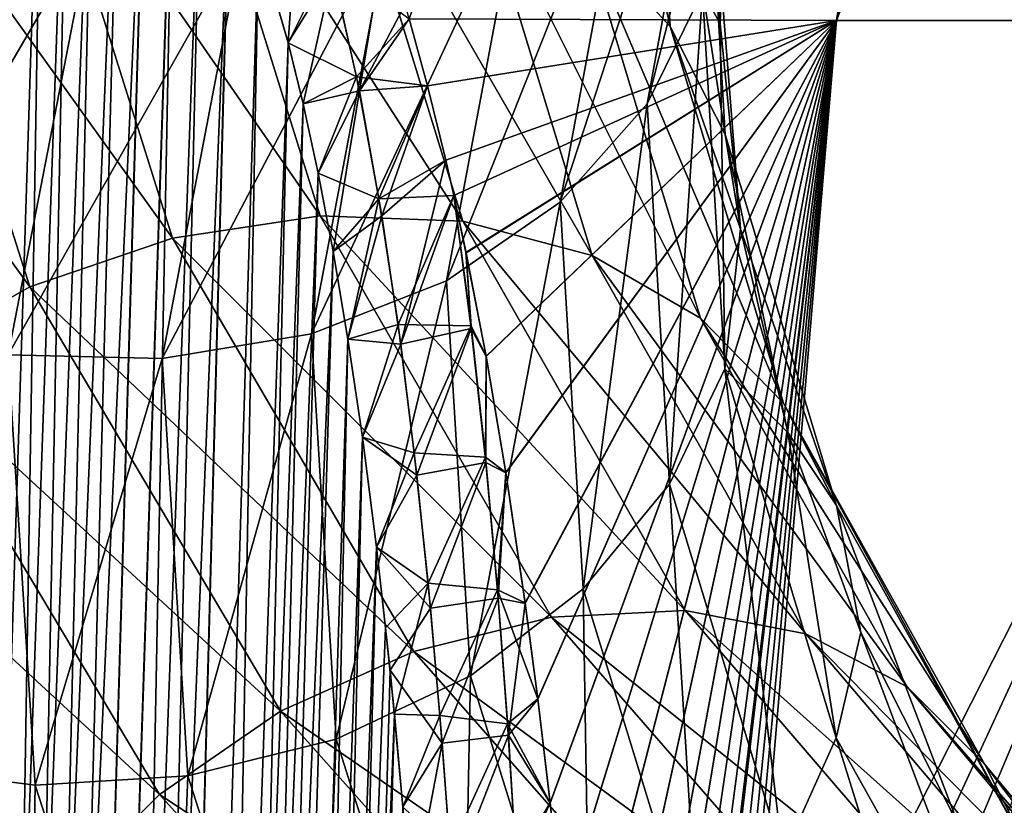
# Model space of a CAD drawing. Header units: metres. Extents: x -80 to 80, y -455 to 95.
# Tile 370 of 656: x -16.52 to -12.27, y -96.45 to -93.06. Entities that reach past the tile are written whole.
import ezdxf

# ---------------------------------------------------------------- set-up
doc = ezdxf.new("R2010")
doc.units = ezdxf.units.M
doc.layers.add('solid_501010_k_02', color=7, linetype='CONTINUOUS')

msp = doc.modelspace()

# ---------------------------------------------------------------- linework, layer by layer
at = {"layer": 'solid_501010_k_02'}
for points in [[(-19.600468, -93.06414, 265), (-16.126282, -83.214134, 265), (-16.064917, -83.214134, 263.594513)], [(-19.47821, -93.06414, 262.814209), (-19.600468, -93.06414, 265), (-16.064917, -83.214134, 263.594513)], [(-19.478216, -93.06414, 267.18573), (-16.126282, -83.214134, 265), (-19.600468, -93.06414, 265)], [(-19.478216, -93.06414, 267.18573), (-16.064917, -83.214134, 266.405487), (-16.126282, -83.214134, 265)], [(-19.478216, -93.06414, 267.18573), (-15.881289, -83.214134, 267.800293), (-16.064917, -83.214134, 266.405487)], [(-19.478216, -93.06414, 267.18573), (-19.112986, -93.06414, 269.344208), (-15.881289, -83.214134, 267.800293)], [(-19.47821, -93.06414, 262.814209), (-16.064917, -83.214134, 263.594513), (-15.881289, -83.214134, 262.199707)], [(-19.112961, -93.06414, 260.655701), (-19.47821, -93.06414, 262.814209), (-15.881289, -83.214134, 262.199707)], [(-19.112986, -93.06414, 269.344208), (-15.576795, -83.214134, 269.173767), (-15.881289, -83.214134, 267.800293)], [(-19.112986, -93.06414, 269.344208), (-18.507057, -93.057465, 271.448792), (-15.576795, -83.214134, 269.173767)], [(-19.112961, -93.06414, 260.655701), (-15.881289, -83.214134, 262.199707), (-15.576795, -83.214134, 260.826233)], [(-18.506973, -93.057388, 258.551025), (-19.112961, -93.06414, 260.655701), (-15.576795, -83.214134, 260.826233)], [(-12.99408, -93.06414, 250.32579), (-14.838438, -93.05735, 252.196976), (-11.403021, -83.214134, 253.597015)], [(-14.838431, -93.057388, 277.80307), (-12.994075, -93.06414, 279.674194), (-11.403021, -83.214134, 276.402985)], [(-12.99408, -93.06414, 250.32579), (-10.365794, -83.214134, 252.646561), (-9.249672, -83.214134, 251.790131)], [(-10.915536, -93.06414, 248.720276), (-12.99408, -93.06414, 250.32579), (-9.249672, -83.214134, 251.790131)], [(-12.99408, -93.06414, 250.32579), (-11.403021, -83.214134, 253.597015), (-10.365794, -83.214134, 252.646561)], [(-12.994075, -93.06414, 279.674194), (-10.365794, -83.214134, 277.353424), (-11.403021, -83.214134, 276.402985)], [(-12.994075, -93.06414, 279.674194), (-10.915533, -93.06414, 281.279724), (-10.365794, -83.214134, 277.353424)], [(-13.711305, -93.089523, 1113.99939), (-14.082644, -92.686752, 1113.713135), (-14.182004, -90.988014, 1115.504883)], [(-13.808044, -91.426826, 1115.740479), (-13.711305, -93.089523, 1113.99939), (-14.182004, -90.988014, 1115.504883)], [(-13.811455, -93.423759, 1116.880371), (-13.571423, -92.940788, 1116.595337), (-13.275802, -91.310669, 1118.293335)], [(-13.510605, -91.778458, 1118.61792), (-13.811455, -93.423759, 1116.880371), (-13.275802, -91.310669, 1118.293335)], [(-13.474543, -93.555992, 1114.301025), (-13.711305, -93.089523, 1113.99939), (-13.808044, -91.426826, 1115.740479)], [(-13.569612, -91.918221, 1116.011719), (-13.474543, -93.555992, 1114.301025), (-13.808044, -91.426826, 1115.740479)], [(-17.522821, -126.131844, 254.884003), (-16.417397, -91.483871, 255.388474), (-16.304596, -91.508736, 255.185394)], [(-17.522821, -126.131844, 254.884003), (-16.532778, -91.483971, 255.588303), (-16.417397, -91.483871, 255.388474)], [(-17.522646, -126.131844, 275.116302), (-16.418255, -91.483864, 274.610016), (-16.533785, -91.484032, 274.409973)], [(-17.522646, -126.131844, 275.116302), (-16.989529, -126.09877, 276.107788), (-16.418255, -91.483864, 274.610016)], [(-16.989529, -126.09877, 276.107788), (-16.305321, -91.508415, 274.813263), (-16.418255, -91.483864, 274.610016)], [(-17.522821, -126.131844, 254.884003), (-16.304596, -91.508736, 255.185394), (-16.192816, -91.559792, 254.975906)], [(-16.989529, -126.09877, 276.107788), (-16.193535, -91.559418, 275.022705), (-16.305321, -91.508415, 274.813263)], [(-17.522821, -126.131844, 254.884003), (-16.192816, -91.559792, 254.975906), (-16.081032, -91.639931, 254.757416)], [(-16.989529, -126.09877, 276.107788), (-16.081514, -91.639572, 275.241638), (-16.193535, -91.559418, 275.022705)], [(-17.522821, -126.131844, 254.884003), (-16.081032, -91.639931, 254.757416), (-15.967918, -91.754051, 254.526123)], [(-16.989529, -126.09877, 276.107788), (-15.968407, -91.753403, 275.472839), (-16.081514, -91.639572, 275.241638)], [(-16.98963, -126.098785, 253.89241), (-17.522821, -126.131844, 254.884003), (-15.967918, -91.754051, 254.526123)], [(-16.98963, -126.098785, 253.89241), (-15.967918, -91.754051, 254.526123), (-15.852737, -91.908371, 254.278824)], [(-16.989529, -126.09877, 276.107788), (-15.853196, -91.9077, 275.720184), (-15.968407, -91.753403, 275.472839)], [(-14.18679, -93.849014, 1117.137939), (-13.811455, -93.423759, 1116.880371), (-13.510605, -91.778458, 1118.61792)], [(-13.877766, -92.176994, 1118.934448), (-14.18679, -93.849014, 1117.137939), (-13.510605, -91.778458, 1118.61792)], [(-16.98963, -126.098785, 253.89241), (-15.852737, -91.908371, 254.278824), (-15.734756, -92.112068, 254.011505)], [(-16.989529, -126.09877, 276.107788), (-16.516302, -125.999146, 277.132294), (-15.853196, -91.9077, 275.720184)], [(-16.516302, -125.999146, 277.132294), (-15.735222, -92.111176, 275.987396), (-15.853196, -91.9077, 275.720184)], [(-13.569612, -91.918221, 1116.011719), (-13.467742, -92.185684, 1116.55188), (-13.496131, -93.076569, 1115.621948)], [(-13.569612, -91.918221, 1116.011719), (-13.496131, -93.076569, 1115.621948), (-13.407971, -93.964073, 1114.690674)], [(-13.569612, -91.918221, 1116.011719), (-13.407971, -93.964073, 1114.690674), (-13.474543, -93.555992, 1114.301025)], [(-16.98963, -126.098785, 253.89241), (-15.734756, -92.112068, 254.011505), (-15.613559, -92.377159, 253.719894)], [(-16.516302, -125.999146, 277.132294), (-15.613951, -92.376167, 276.279144), (-15.735222, -92.111176, 275.987396)], [(-15.787011, -92.096336, 1113.120972), (-15.223708, -93.908028, 1111.125244), (-16.447031, -92.137764, 1113.048462)], [(-14.606909, -93.931053, 1111.355469), (-15.223708, -93.908028, 1111.125244), (-15.787011, -92.096336, 1113.120972)], [(-15.147389, -92.174026, 1113.259888), (-14.606909, -93.931053, 1111.355469), (-15.787011, -92.096336, 1113.120972)], [(-16.447031, -92.137764, 1113.048462), (-15.860178, -94.004509, 1110.957153), (-17.087097, -92.295586, 1113.046753)], [(-15.223708, -93.908028, 1111.125244), (-15.860178, -94.004509, 1110.957153), (-16.447031, -92.137764, 1113.048462)], [(-14.048565, -94.079773, 1111.637573), (-14.606909, -93.931053, 1111.355469), (-15.147389, -92.174026, 1113.259888)], [(-14.568386, -92.373489, 1113.460693), (-14.048565, -94.079773, 1111.637573), (-15.147389, -92.174026, 1113.259888)], [(-14.677113, -94.188889, 1117.352295), (-14.18679, -93.849014, 1117.137939), (-13.877766, -92.176994, 1118.934448)], [(-14.357407, -92.48008, 1119.224121), (-14.677113, -94.188889, 1117.352295), (-13.877766, -92.176994, 1118.934448)], [(-13.571423, -92.940788, 1116.595337), (-13.496131, -93.076569, 1115.621948), (-13.467742, -92.185684, 1116.55188)], [(-17.087097, -92.295586, 1113.046753), (-16.477406, -94.214218, 1110.861572), (-17.666975, -92.567101, 1113.119751)], [(-15.860178, -94.004509, 1110.957153), (-16.477406, -94.214218, 1110.861572), (-17.087097, -92.295586, 1113.046753)], [(-16.516348, -125.999161, 252.867828), (-16.98963, -126.098785, 253.89241), (-15.613559, -92.377159, 253.719894)], [(-16.516348, -125.999161, 252.867828), (-15.613559, -92.377159, 253.719894), (-15.488935, -92.719345, 253.398895)], [(-16.516302, -125.999146, 277.132294), (-15.48922, -92.71846, 276.600342), (-15.613951, -92.376167, 276.279144)], [(-15.307144, -92.356453, 276.855774), (-15.48922, -92.71846, 276.600342), (-15.361366, -93.159622, 276.956635)], [(-15.307144, -92.356453, 276.855774), (-15.361366, -93.159622, 276.956635), (-15.168859, -92.848778, 277.262024)], [(-13.580155, -94.349152, 1111.957031), (-14.048565, -94.079773, 1111.637573), (-14.568386, -92.373489, 1113.460693)], [(-14.082644, -92.686752, 1113.713135), (-13.580155, -94.349152, 1111.957031), (-14.568386, -92.373489, 1113.460693)], [(-16.839499, -92.458817, 1119.828369), (-17.214474, -94.373581, 1117.582153), (-16.209394, -92.648407, 1119.777954)], [(-15.261082, -94.417061, 1117.508545), (-14.677113, -94.188889, 1117.352295), (-14.357407, -92.48008, 1119.224121)], [(-14.928656, -92.662834, 1119.468262), (-15.261082, -94.417061, 1117.508545), (-14.357407, -92.48008, 1119.224121)], [(-16.477406, -94.214218, 1110.861572), (-17.036592, -94.530922, 1110.8479), (-17.666975, -92.567101, 1113.119751)], [(-17.214474, -94.373581, 1117.582153), (-16.570339, -94.508751, 1117.624878), (-16.209394, -92.648407, 1119.777954)], [(-16.209394, -92.648407, 1119.777954), (-16.570339, -94.508751, 1117.624878), (-15.559196, -92.717728, 1119.655396)], [(-15.905663, -94.523514, 1117.599854), (-15.261082, -94.417061, 1117.508545), (-14.928656, -92.662834, 1119.468262)], [(-15.559196, -92.717728, 1119.655396), (-15.905663, -94.523514, 1117.599854), (-14.928656, -92.662834, 1119.468262)], [(-13.222066, -94.716942, 1112.293091), (-13.580155, -94.349152, 1111.957031), (-14.082644, -92.686752, 1113.713135)], [(-13.711305, -93.089523, 1113.99939), (-13.222066, -94.716942, 1112.293091), (-14.082644, -92.686752, 1113.713135)], [(-16.570339, -94.508751, 1117.624878), (-15.905663, -94.523514, 1117.599854), (-15.559196, -92.717728, 1119.655396)], [(-16.516348, -125.999161, 252.867828), (-15.488935, -92.719345, 253.398895), (-15.361223, -93.160194, 253.042938)], [(-16.516302, -125.999146, 277.132294), (-16.10437, -125.831924, 278.18866), (-15.48922, -92.71846, 276.600342)], [(-16.10437, -125.831924, 278.18866), (-15.361366, -93.159622, 276.956635), (-15.48922, -92.71846, 276.600342)], [(-15.181201, -92.799286, 252.776031), (-15.361223, -93.160194, 253.042938), (-15.488935, -92.719345, 253.398895)], [(-15.168859, -92.848778, 277.262024), (-15.053804, -93.368279, 277.634979), (-14.944305, -92.712135, 277.514313)], [(-15.053804, -93.368279, 277.634979), (-14.856511, -92.994911, 277.752686), (-14.944305, -92.712135, 277.514313)], [(-15.066028, -93.307175, 252.406509), (-15.361223, -93.160194, 253.042938), (-15.181201, -92.799286, 252.776031)], [(-15.066028, -93.307175, 252.406509), (-15.181201, -92.799286, 252.776031), (-14.838438, -93.05735, 252.196976)], [(-15.168859, -92.848778, 277.262024), (-15.361366, -93.159622, 276.956635), (-15.296672, -93.424629, 277.149414)], [(-15.168859, -92.848778, 277.262024), (-15.296672, -93.424629, 277.149414), (-15.053804, -93.368279, 277.634979)], [(-13.811455, -93.423759, 1116.880371), (-13.714691, -95.066673, 1115.119873), (-13.571423, -92.940788, 1116.595337)], [(-13.714691, -95.066673, 1115.119873), (-13.47634, -94.568642, 1114.874878), (-13.571423, -92.940788, 1116.595337)], [(-13.571423, -92.940788, 1116.595337), (-13.47634, -94.568642, 1114.874878), (-13.496131, -93.076569, 1115.621948)], [(-15.053804, -93.368279, 277.634979), (-14.838431, -93.057388, 277.80307), (-14.856511, -92.994911, 277.752686)], [(-15.066028, -93.307175, 252.406509), (-14.838438, -93.05735, 252.196976), (-14.759592, -93.346588, 251.972412)], [(-15.053804, -93.368279, 277.634979), (-14.759452, -93.346985, 278.027924), (-14.838431, -93.057388, 277.80307)], [(-14.759592, -93.346588, 251.972412), (-14.838438, -93.05735, 252.196976), (-12.99408, -93.06414, 250.32579)], [(-14.759452, -93.346985, 278.027924), (-12.994075, -93.06414, 279.674194), (-14.838431, -93.057388, 277.80307)], [(-14.680861, -93.667328, 251.738647), (-14.759592, -93.346588, 251.972412), (-12.99408, -93.06414, 250.32579)], [(-14.759452, -93.346985, 278.027924), (-14.680702, -93.668076, 278.261871), (-12.994075, -93.06414, 279.674194)], [(-14.646148, -93.820259, 251.632126), (-14.680861, -93.667328, 251.738647), (-12.99408, -93.06414, 250.32579)], [(-14.680702, -93.668076, 278.261871), (-14.646206, -93.820145, 278.367767), (-12.994075, -93.06414, 279.674194)], [(-14.646206, -93.820145, 278.367767), (-14.593279, -94.067276, 278.53418), (-12.994075, -93.06414, 279.674194)], [(-14.593466, -94.066338, 251.466431), (-14.646148, -93.820259, 251.632126), (-12.99408, -93.06414, 250.32579)], [(-14.50684, -94.513878, 251.181366), (-14.593466, -94.066338, 251.466431), (-12.99408, -93.06414, 250.32579)], [(-14.593279, -94.067276, 278.53418), (-14.506609, -94.515038, 278.819366), (-12.994075, -93.06414, 279.674194)], [(-14.421368, -95.01606, 250.882553), (-14.50684, -94.513878, 251.181366), (-12.99408, -93.06414, 250.32579)], [(-14.506609, -94.515038, 278.819366), (-14.421166, -95.017426, 279.118225), (-12.994075, -93.06414, 279.674194)], [(-14.337548, -95.579742, 250.569183), (-14.421368, -95.01606, 250.882553), (-12.99408, -93.06414, 250.32579)], [(-14.421166, -95.017426, 279.118225), (-14.33731, -95.581436, 279.431732), (-12.994075, -93.06414, 279.674194)], [(-14.282941, -95.993927, 250.35173), (-14.337548, -95.579742, 250.569183), (-12.99408, -93.06414, 250.32579)], [(-14.33731, -95.581436, 279.431732), (-14.282692, -95.995796, 279.649231), (-12.994075, -93.06414, 279.674194)], [(-14.229732, -96.442581, 250.127029), (-14.282941, -95.993927, 250.35173), (-12.99408, -93.06414, 250.32579)], [(-14.282692, -95.995796, 279.649231), (-14.229488, -96.444611, 279.873993), (-12.994075, -93.06414, 279.674194)], [(-14.177787, -96.927361, 249.89502), (-14.229732, -96.442581, 250.127029), (-12.99408, -93.06414, 250.32579)], [(-14.229488, -96.444611, 279.873993), (-14.177575, -96.929512, 280.105988), (-12.994075, -93.06414, 279.674194)], [(-14.127951, -97.453987, 249.655151), (-14.177787, -96.927361, 249.89502), (-12.99408, -93.06414, 250.32579)], [(-14.177575, -96.929512, 280.105988), (-14.127749, -97.456436, 280.345917), (-12.994075, -93.06414, 279.674194)], [(-14.079887, -98.023727, 249.407547), (-14.127951, -97.453987, 249.655151), (-12.99408, -93.06414, 250.32579)], [(-14.127749, -97.456436, 280.345917), (-14.079655, -98.026711, 280.593719), (-12.994075, -93.06414, 279.674194)], [(-14.034664, -98.644707, 249.151306), (-14.079887, -98.023727, 249.407547), (-12.99408, -93.06414, 250.32579)], [(-14.079655, -98.026711, 280.593719), (-14.034437, -98.647865, 280.849976), (-12.994075, -93.06414, 279.674194)], [(-14.002265, -99.144386, 248.953751), (-14.034664, -98.644707, 249.151306), (-12.99408, -93.06414, 250.32579)], [(-14.034437, -98.647865, 280.849976), (-14.00207, -99.147453, 281.047455), (-12.994075, -93.06414, 279.674194)], [(-14.002265, -99.144386, 248.953751), (-12.99408, -93.06414, 250.32579), (-10.915536, -93.06414, 248.720276)], [(-13.972231, -99.676468, 248.752029), (-14.002265, -99.144386, 248.953751), (-10.915536, -93.06414, 248.720276)], [(-14.00207, -99.147453, 281.047455), (-13.972071, -99.67926, 281.249023), (-12.994075, -93.06414, 279.674194)], [(-13.943887, -100.240921, 248.546158), (-13.972231, -99.676468, 248.752029), (-10.915536, -93.06414, 248.720276)], [(-13.972071, -99.67926, 281.249023), (-13.943774, -100.243217, 281.454681), (-12.994075, -93.06414, 279.674194)], [(-13.921778, -100.746376, 248.368835), (-13.943887, -100.240921, 248.546158), (-10.915536, -93.06414, 248.720276)], [(-13.943774, -100.243217, 281.454681), (-13.921797, -100.74588, 281.630981), (-12.994075, -93.06414, 279.674194)], [(-13.921797, -100.74588, 281.630981), (-13.918081, -100.839485, 281.663086), (-12.994075, -93.06414, 279.674194)], [(-13.918149, -100.837784, 248.337509), (-13.921778, -100.746376, 248.368835), (-10.915536, -93.06414, 248.720276)], [(-13.898149, -101.379623, 248.155548), (-13.918149, -100.837784, 248.337509), (-10.915536, -93.06414, 248.720276)], [(-13.918081, -100.839485, 281.663086), (-13.898115, -101.380592, 281.844757), (-12.994075, -93.06414, 279.674194)], [(-13.879986, -101.945808, 247.972244), (-13.898149, -101.379623, 248.155548), (-10.915536, -93.06414, 248.720276)], [(-13.898115, -101.380592, 281.844757), (-13.879979, -101.946007, 282.027832), (-12.994075, -93.06414, 279.674194)], [(-13.86436, -102.536064, 247.788635), (-13.879986, -101.945808, 247.972244), (-10.915536, -93.06414, 248.720276)], [(-13.879979, -101.946007, 282.027832), (-13.864375, -102.535774, 282.211273), (-12.994075, -93.06414, 279.674194)], [(-13.864375, -102.535774, 282.211273), (-13.850966, -103.14991, 282.394958), (-12.994075, -93.06414, 279.674194)], [(-13.850947, -103.150269, 247.604904), (-13.86436, -102.536064, 247.788635), (-10.915536, -93.06414, 248.720276)], [(-13.850966, -103.14991, 282.394958), (-10.915533, -93.06414, 281.279724), (-12.994075, -93.06414, 279.674194)], [(-13.850966, -103.14991, 282.394958), (-11.121192, -103.180008, 284.262512), (-10.915533, -93.06414, 281.279724)], [(-11.12119, -103.180008, 245.737488), (-13.850947, -103.150269, 247.604904), (-10.915536, -93.06414, 248.720276)], [(-12.993752, -95.159203, 1112.624634), (-13.222066, -94.716942, 1112.293091), (-13.711305, -93.089523, 1113.99939)], [(-13.474543, -93.555992, 1114.301025), (-12.993752, -95.159203, 1112.624634), (-13.711305, -93.089523, 1113.99939)], [(-13.47634, -94.568642, 1114.874878), (-13.407971, -93.964073, 1114.690674), (-13.496131, -93.076569, 1115.621948)], [(-16.516348, -125.999161, 252.867828), (-15.361223, -93.160194, 253.042938), (-15.296601, -93.424896, 252.850388)], [(-16.10437, -125.831924, 278.18866), (-15.296672, -93.424629, 277.149414), (-15.361366, -93.159622, 276.956635)], [(-15.066028, -93.307175, 252.406509), (-15.296601, -93.424896, 252.850388), (-15.361223, -93.160194, 253.042938)], [(-15.066028, -93.307175, 252.406509), (-15.231833, -93.724052, 252.647446), (-15.296601, -93.424896, 252.850388)], [(-14.969048, -93.834686, 252.064117), (-15.231833, -93.724052, 252.647446), (-15.066028, -93.307175, 252.406509)], [(-14.969048, -93.834686, 252.064117), (-15.066028, -93.307175, 252.406509), (-14.759592, -93.346588, 251.972412)], [(-15.053804, -93.368279, 277.634979), (-14.957191, -93.907516, 277.980316), (-14.759452, -93.346985, 278.027924)], [(-14.969048, -93.834686, 252.064117), (-14.759592, -93.346588, 251.972412), (-14.680861, -93.667328, 251.738647)], [(-14.957191, -93.907516, 277.980316), (-14.680702, -93.668076, 278.261871), (-14.759452, -93.346985, 278.027924)], [(-15.053804, -93.368279, 277.634979), (-15.296672, -93.424629, 277.149414), (-15.23184, -93.723999, 277.352539)], [(-15.053804, -93.368279, 277.634979), (-15.23184, -93.723999, 277.352539), (-15.167321, -94.061356, 277.566132)], [(-15.053804, -93.368279, 277.634979), (-15.167321, -94.061356, 277.566132), (-14.957191, -93.907516, 277.980316)], [(-16.516348, -125.999161, 252.867828), (-15.296601, -93.424896, 252.850388), (-15.231833, -93.724052, 252.647446)], [(-16.10437, -125.831924, 278.18866), (-15.23184, -93.723999, 277.352539), (-15.296672, -93.424629, 277.149414)], [(-14.18679, -93.849014, 1117.137939), (-14.087398, -95.518494, 1115.317871), (-13.811455, -93.423759, 1116.880371)], [(-14.087398, -95.518494, 1115.317871), (-13.714691, -95.066673, 1115.119873), (-13.811455, -93.423759, 1116.880371)], [(-13.474543, -93.555992, 1114.301025), (-13.407971, -93.964073, 1114.690674), (-13.204285, -94.844208, 1113.766357)], [(-13.474543, -93.555992, 1114.301025), (-13.204285, -94.844208, 1113.766357), (-12.993752, -95.159203, 1112.624634)], [(-14.969048, -93.834686, 252.064117), (-14.680861, -93.667328, 251.738647), (-14.646148, -93.820259, 251.632126)], [(-14.957191, -93.907516, 277.980316), (-14.875438, -94.461571, 278.302551), (-14.680702, -93.668076, 278.261871)], [(-14.875438, -94.461571, 278.302551), (-14.646206, -93.820145, 278.367767), (-14.680702, -93.668076, 278.261871)], [(-16.516348, -125.999161, 252.867828), (-15.231833, -93.724052, 252.647446), (-15.167328, -94.061356, 252.433868)], [(-16.10437, -125.831924, 278.18866), (-15.167321, -94.061356, 277.566132), (-15.23184, -93.723999, 277.352539)], [(-14.969048, -93.834686, 252.064117), (-15.167328, -94.061356, 252.433868), (-15.231833, -93.724052, 252.647446)], [(-14.969048, -93.834686, 252.064117), (-15.10352, -94.440178, 252.209503), (-15.167328, -94.061356, 252.433868)], [(-14.886868, -94.377144, 251.744629), (-15.10352, -94.440178, 252.209503), (-14.969048, -93.834686, 252.064117)], [(-14.886868, -94.377144, 251.744629), (-14.969048, -93.834686, 252.064117), (-14.646148, -93.820259, 251.632126)], [(-14.886868, -94.377144, 251.744629), (-14.646148, -93.820259, 251.632126), (-14.571753, -94.38282, 251.306931)], [(-14.875438, -94.461571, 278.302551), (-14.570381, -94.394447, 278.699493), (-14.646206, -93.820145, 278.367767)], [(-14.570381, -94.394447, 278.699493), (-14.593279, -94.067276, 278.53418), (-14.646206, -93.820145, 278.367767)], [(-14.571753, -94.38282, 251.306931), (-14.646148, -93.820259, 251.632126), (-14.593466, -94.066338, 251.466431)], [(-14.677113, -94.188889, 1117.352295), (-14.574284, -95.895004, 1115.456299), (-14.18679, -93.849014, 1117.137939)], [(-14.574284, -95.895004, 1115.456299), (-14.087398, -95.518494, 1115.317871), (-14.18679, -93.849014, 1117.137939)], [(-15.223708, -93.908028, 1111.125244), (-14.223551, -95.640945, 1109.235962), (-15.860178, -94.004509, 1110.957153)], [(-13.647274, -95.612602, 1109.553223), (-14.223551, -95.640945, 1109.235962), (-15.223708, -93.908028, 1111.125244)], [(-14.606909, -93.931053, 1111.355469), (-13.647274, -95.612602, 1109.553223), (-15.223708, -93.908028, 1111.125244)], [(-14.957191, -93.907516, 277.980316), (-15.167321, -94.061356, 277.566132), (-15.103535, -94.440117, 277.790466)], [(-14.957191, -93.907516, 277.980316), (-15.103535, -94.440117, 277.790466), (-14.875438, -94.461571, 278.302551)], [(-13.125611, -95.713631, 1109.912964), (-13.647274, -95.612602, 1109.553223), (-14.606909, -93.931053, 1111.355469)], [(-14.048565, -94.079773, 1111.637573), (-13.125611, -95.713631, 1109.912964), (-14.606909, -93.931053, 1111.355469)], [(-15.860178, -94.004509, 1110.957153), (-14.818207, -95.789154, 1108.977051), (-16.477406, -94.214218, 1110.861572)], [(-14.223551, -95.640945, 1109.235962), (-14.818207, -95.789154, 1108.977051), (-15.860178, -94.004509, 1110.957153)], [(-13.47634, -94.568642, 1114.874878), (-13.204285, -94.844208, 1113.766357), (-13.407971, -93.964073, 1114.690674)], [(-16.104378, -125.831924, 251.811356), (-16.516348, -125.999161, 252.867828), (-15.167328, -94.061356, 252.433868)], [(-16.104378, -125.831924, 251.811356), (-15.167328, -94.061356, 252.433868), (-15.10352, -94.440178, 252.209503)], [(-16.10437, -125.831924, 278.18866), (-15.103535, -94.440117, 277.790466), (-15.167321, -94.061356, 277.566132)], [(-14.571753, -94.38282, 251.306931), (-14.593466, -94.066338, 251.466431), (-14.50684, -94.513878, 251.181366)], [(-14.570381, -94.394447, 278.699493), (-14.506609, -94.515038, 278.819366), (-14.593279, -94.067276, 278.53418)], [(-12.687976, -95.941757, 1110.296265), (-13.125611, -95.713631, 1109.912964), (-14.048565, -94.079773, 1111.637573)], [(-13.580155, -94.349152, 1111.957031), (-12.687976, -95.941757, 1110.296265), (-14.048565, -94.079773, 1111.637573)], [(-16.477406, -94.214218, 1110.861572), (-15.394883, -96.0476, 1108.791992), (-17.036592, -94.530922, 1110.8479)], [(-14.818207, -95.789154, 1108.977051), (-15.394883, -96.0476, 1108.791992), (-16.477406, -94.214218, 1110.861572)], [(-15.261082, -94.417061, 1117.508545), (-15.154161, -96.168419, 1115.52356), (-14.677113, -94.188889, 1117.352295)], [(-15.154161, -96.168419, 1115.52356), (-14.574284, -95.895004, 1115.456299), (-14.677113, -94.188889, 1117.352295)], [(-14.886868, -94.377144, 251.744629), (-15.040889, -94.864288, 251.974152), (-15.10352, -94.440178, 252.209503)], [(-14.816845, -94.931137, 251.444595), (-15.040889, -94.864288, 251.974152), (-14.886868, -94.377144, 251.744629)], [(-14.816845, -94.931137, 251.444595), (-14.886868, -94.377144, 251.744629), (-14.571753, -94.38282, 251.306931)], [(-14.816845, -94.931137, 251.444595), (-14.571753, -94.38282, 251.306931), (-14.509845, -94.949394, 251.004776)], [(-14.509845, -94.949394, 251.004776), (-14.571753, -94.38282, 251.306931), (-14.50684, -94.513878, 251.181366)], [(-12.353411, -96.276665, 1110.679688), (-12.687976, -95.941757, 1110.296265), (-13.580155, -94.349152, 1111.957031)], [(-13.222066, -94.716942, 1112.293091), (-12.353411, -96.276665, 1110.679688), (-13.580155, -94.349152, 1111.957031)], [(-15.905663, -94.523514, 1117.599854), (-15.794228, -96.326256, 1115.518066), (-15.261082, -94.417061, 1117.508545)], [(-15.794228, -96.326256, 1115.518066), (-15.154161, -96.168419, 1115.52356), (-15.261082, -94.417061, 1117.508545)], [(-14.875438, -94.461571, 278.302551), (-14.806002, -95.027275, 278.60498), (-14.570381, -94.394447, 278.699493)], [(-14.806002, -95.027275, 278.60498), (-14.507539, -94.973091, 279.007324), (-14.570381, -94.394447, 278.699493)], [(-14.507539, -94.973091, 279.007324), (-14.506609, -94.515038, 278.819366), (-14.570381, -94.394447, 278.699493)], [(-16.104378, -125.831924, 251.811356), (-15.10352, -94.440178, 252.209503), (-15.040889, -94.864288, 251.974152)], [(-16.10437, -125.831924, 278.18866), (-15.75559, -125.595337, 279.275787), (-15.103535, -94.440117, 277.790466)], [(-15.75559, -125.595337, 279.275787), (-15.040908, -94.864159, 278.025757), (-15.103535, -94.440117, 277.790466)], [(-14.875438, -94.461571, 278.302551), (-15.103535, -94.440117, 277.790466), (-15.040908, -94.864159, 278.025757)], [(-14.875438, -94.461571, 278.302551), (-15.040908, -94.864159, 278.025757), (-14.806002, -95.027275, 278.60498)], [(-17.09387, -96.285011, 1115.307617), (-16.454247, -96.365891, 1115.44458), (-16.570339, -94.508751, 1117.624878)], [(-16.570339, -94.508751, 1117.624878), (-16.454247, -96.365891, 1115.44458), (-15.905663, -94.523514, 1117.599854)], [(-14.509845, -94.949394, 251.004776), (-14.50684, -94.513878, 251.181366), (-14.421368, -95.01606, 250.882553)], [(-14.507539, -94.973091, 279.007324), (-14.421166, -95.017426, 279.118225), (-14.506609, -94.515038, 278.819366)], [(-17.036592, -94.530922, 1110.8479), (-15.917334, -96.406731, 1108.695801), (-17.506105, -94.939796, 1110.918335)], [(-15.394883, -96.0476, 1108.791992), (-15.917334, -96.406731, 1108.695801), (-17.036592, -94.530922, 1110.8479)], [(-16.454247, -96.365891, 1115.44458), (-15.794228, -96.326256, 1115.518066), (-15.905663, -94.523514, 1117.599854)], [(-13.714691, -95.066673, 1115.119873), (-13.225331, -96.674706, 1113.394531), (-13.47634, -94.568642, 1114.874878)], [(-13.47634, -94.568642, 1114.874878), (-12.995485, -96.162132, 1113.188843), (-13.204285, -94.844208, 1113.766357)], [(-13.225331, -96.674706, 1113.394531), (-12.995485, -96.162132, 1113.188843), (-13.47634, -94.568642, 1114.874878)], [(-12.140097, -96.696159, 1111.039673), (-12.353411, -96.276665, 1110.679688), (-13.222066, -94.716942, 1112.293091)], [(-12.993752, -95.159203, 1112.624634), (-12.140097, -96.696159, 1111.039673), (-13.222066, -94.716942, 1112.293091)], [(-12.995485, -96.162132, 1113.188843), (-12.887882, -95.707779, 1112.862305), (-13.204285, -94.844208, 1113.766357)], [(-12.993752, -95.159203, 1112.624634), (-13.204285, -94.844208, 1113.766357), (-12.887882, -95.707779, 1112.862305)], [(-16.104378, -125.831924, 251.811356), (-15.040889, -94.864288, 251.974152), (-14.97996, -95.339294, 251.7276)], [(-15.75559, -125.595337, 279.275787), (-14.979994, -95.338982, 278.272247), (-15.040908, -94.864159, 278.025757)], [(-14.806002, -95.027275, 278.60498), (-15.040908, -94.864159, 278.025757), (-14.979994, -95.338982, 278.272247)], [(-14.816845, -94.931137, 251.444595), (-14.97996, -95.339294, 251.7276), (-15.040889, -94.864288, 251.974152)], [(-17.506105, -94.939796, 1110.918335), (-16.356001, -96.849182, 1108.69519), (-17.865513, -95.412514, 1111.062866)], [(-15.917334, -96.406731, 1108.695801), (-16.356001, -96.849182, 1108.69519), (-17.506105, -94.939796, 1110.918335)], [(-14.75707, -95.494453, 251.16153), (-14.97996, -95.339294, 251.7276), (-14.816845, -94.931137, 251.444595)], [(-14.75707, -95.494453, 251.16153), (-14.816845, -94.931137, 251.444595), (-14.509845, -94.949394, 251.004776)], [(-14.806002, -95.027275, 278.60498), (-14.74683, -95.602203, 278.890289), (-14.507539, -94.973091, 279.007324)], [(-14.75707, -95.494453, 251.16153), (-14.509845, -94.949394, 251.004776), (-14.457666, -95.522766, 250.720001)], [(-14.74683, -95.602203, 278.890289), (-14.454745, -95.558731, 279.297211), (-14.507539, -94.973091, 279.007324)], [(-14.457666, -95.522766, 250.720001), (-14.509845, -94.949394, 251.004776), (-14.421368, -95.01606, 250.882553)], [(-14.454745, -95.558731, 279.297211), (-14.421166, -95.017426, 279.118225), (-14.507539, -94.973091, 279.007324)], [(-14.457666, -95.522766, 250.720001), (-14.421368, -95.01606, 250.882553), (-14.337548, -95.579742, 250.569183)], [(-14.454745, -95.558731, 279.297211), (-14.33731, -95.581436, 279.431732), (-14.421166, -95.017426, 279.118225)], [(-14.806002, -95.027275, 278.60498), (-14.979994, -95.338982, 278.272247), (-14.74683, -95.602203, 278.890289)], [(-14.087398, -95.518494, 1115.317871), (-13.584739, -97.152222, 1113.534058), (-13.714691, -95.066673, 1115.119873)], [(-13.584739, -97.152222, 1113.534058), (-13.225331, -96.674706, 1113.394531), (-13.714691, -95.066673, 1115.119873)], [(-12.993752, -95.159203, 1112.624634), (-12.887882, -95.707779, 1112.862305), (-12.461794, -96.54911, 1111.988403)], [(-12.993752, -95.159203, 1112.624634), (-12.461794, -96.54911, 1111.988403), (-12.140097, -96.696159, 1111.039673)], [(-16.104378, -125.831924, 251.811356), (-14.97996, -95.339294, 251.7276), (-14.940557, -95.686577, 251.556915)], [(-15.75559, -125.595337, 279.275787), (-14.921338, -95.86937, 278.53009), (-14.979994, -95.338982, 278.272247)], [(-14.74683, -95.602203, 278.890289), (-14.979994, -95.338982, 278.272247), (-14.921338, -95.86937, 278.53009)], [(-14.75707, -95.494453, 251.16153), (-14.940557, -95.686577, 251.556915), (-14.97996, -95.339294, 251.7276)], [(-16.356001, -96.849182, 1108.69519), (-16.691797, -97.345261, 1108.783447), (-17.865513, -95.412514, 1111.062866)], [(-14.75707, -95.494453, 251.16153), (-14.902303, -96.059784, 251.381088), (-14.940557, -95.686577, 251.556915)], [(-14.705971, -96.065323, 250.89328), (-14.902303, -96.059784, 251.381088), (-14.75707, -95.494453, 251.16153)], [(-14.705971, -96.065323, 250.89328), (-14.75707, -95.494453, 251.16153), (-14.457666, -95.522766, 250.720001)], [(-14.705971, -96.065323, 250.89328), (-14.457666, -95.522766, 250.720001), (-14.413742, -96.101761, 250.450439)], [(-14.574284, -95.895004, 1115.456299), (-14.054253, -97.564163, 1113.5979), (-14.087398, -95.518494, 1115.317871)], [(-14.457666, -95.522766, 250.720001), (-14.337548, -95.579742, 250.569183), (-14.282941, -95.993927, 250.35173)], [(-14.413742, -96.101761, 250.450439), (-14.457666, -95.522766, 250.720001), (-14.282941, -95.993927, 250.35173)], [(-14.054253, -97.564163, 1113.5979), (-13.584739, -97.152222, 1113.534058), (-14.087398, -95.518494, 1115.317871)], [(-14.74683, -95.602203, 278.890289), (-14.696444, -96.184769, 279.160522), (-14.454745, -95.558731, 279.297211)], [(-14.696444, -96.184769, 279.160522), (-14.410491, -96.150192, 279.571289), (-14.454745, -95.558731, 279.297211)], [(-14.410491, -96.150192, 279.571289), (-14.33731, -95.581436, 279.431732), (-14.454745, -95.558731, 279.297211)], [(-14.74683, -95.602203, 278.890289), (-14.921338, -95.86937, 278.53009), (-14.696444, -96.184769, 279.160522)], [(-14.410491, -96.150192, 279.571289), (-14.282692, -95.995796, 279.649231), (-14.33731, -95.581436, 279.431732)], [(-13.647274, -95.612602, 1109.553223), (-12.29554, -97.185692, 1107.913208), (-14.223551, -95.640945, 1109.235962)], [(-11.825547, -97.243423, 1108.34436), (-12.29554, -97.185692, 1107.913208), (-13.647274, -95.612602, 1109.553223)], [(-13.125611, -95.713631, 1109.912964), (-11.825547, -97.243423, 1108.34436), (-13.647274, -95.612602, 1109.553223)], [(-14.223551, -95.640945, 1109.235962), (-12.814737, -97.260666, 1107.515869), (-14.818207, -95.789154, 1108.977051)], [(-12.29554, -97.185692, 1107.913208), (-12.814737, -97.260666, 1107.515869), (-14.223551, -95.640945, 1109.235962)], [(-16.104378, -125.831924, 251.811356), (-14.940557, -95.686577, 251.556915), (-14.902303, -96.059784, 251.381088)], [(-11.431258, -97.434097, 1108.786499), (-11.825547, -97.243423, 1108.34436), (-13.125611, -95.713631, 1109.912964)], [(-12.687976, -95.941757, 1110.296265), (-11.431258, -97.434097, 1108.786499), (-13.125611, -95.713631, 1109.912964)], [(-12.995485, -96.162132, 1113.188843), (-12.141717, -97.689896, 1111.594604), (-12.887882, -95.707779, 1112.862305)], [(-12.141717, -97.689896, 1111.594604), (-12.461794, -96.54911, 1111.988403), (-12.887882, -95.707779, 1112.862305)], [(-14.818207, -95.789154, 1108.977051), (-13.350493, -97.455833, 1107.173096), (-15.394883, -96.0476, 1108.791992)], [(-12.814737, -97.260666, 1107.515869), (-13.350493, -97.455833, 1107.173096), (-14.818207, -95.789154, 1108.977051)], [(-15.75559, -125.595337, 279.275787), (-14.865513, -96.460167, 278.799377), (-14.921338, -95.86937, 278.53009)], [(-14.696444, -96.184769, 279.160522), (-14.921338, -95.86937, 278.53009), (-14.865513, -96.460167, 278.799377)], [(-15.154161, -96.168419, 1115.52356), (-14.61344, -97.881378, 1113.577881), (-14.574284, -95.895004, 1115.456299)], [(-14.61344, -97.881378, 1113.577881), (-14.054253, -97.564163, 1113.5979), (-14.574284, -95.895004, 1115.456299)], [(-11.129831, -97.739143, 1109.213623), (-11.431258, -97.434097, 1108.786499), (-12.687976, -95.941757, 1110.296265)], [(-12.353411, -96.276665, 1110.679688), (-11.129831, -97.739143, 1109.213623), (-12.687976, -95.941757, 1110.296265)], [(-14.413742, -96.101761, 250.450439), (-14.282941, -95.993927, 250.35173), (-14.229732, -96.442581, 250.127029)], [(-14.410491, -96.150192, 279.571289), (-14.229488, -96.444611, 279.873993), (-14.282692, -95.995796, 279.649231)], [(-15.755582, -125.595329, 250.724197), (-16.104378, -125.831924, 251.811356), (-14.902303, -96.059784, 251.381088)], [(-15.394883, -96.0476, 1108.791992), (-13.870051, -97.75853, 1106.905518), (-15.917334, -96.406731, 1108.695801)], [(-15.755582, -125.595329, 250.724197), (-14.902303, -96.059784, 251.381088), (-14.865417, -96.461212, 251.20015)], [(-13.350493, -97.455833, 1107.173096), (-13.870051, -97.75853, 1106.905518), (-15.394883, -96.0476, 1108.791992)], [(-14.705971, -96.065323, 250.89328), (-14.865417, -96.461212, 251.20015), (-14.902303, -96.059784, 251.381088)], [(-14.662386, -96.642548, 250.63829), (-14.865417, -96.461212, 251.20015), (-14.705971, -96.065323, 250.89328)], [(-14.662386, -96.642548, 250.63829), (-14.705971, -96.065323, 250.89328), (-14.413742, -96.101761, 250.450439)], [(-14.662386, -96.642548, 250.63829), (-14.413742, -96.101761, 250.450439), (-14.376903, -96.685516, 250.194366)], [(-14.376903, -96.685516, 250.194366), (-14.413742, -96.101761, 250.450439), (-14.229732, -96.442581, 250.127029)], [(-15.794228, -96.326256, 1115.518066), (-15.230666, -98.088974, 1113.477295), (-15.154161, -96.168419, 1115.52356)], [(-15.230666, -98.088974, 1113.477295), (-14.61344, -97.881378, 1113.577881), (-15.154161, -96.168419, 1115.52356)], [(-14.696444, -96.184769, 279.160522), (-14.653573, -96.773621, 279.417389), (-14.410491, -96.150192, 279.571289)], [(-14.653573, -96.773621, 279.417389), (-14.373505, -96.746521, 279.831482), (-14.410491, -96.150192, 279.571289)], [(-14.373505, -96.746521, 279.831482), (-14.229488, -96.444611, 279.873993), (-14.410491, -96.150192, 279.571289)], [(-13.225331, -96.674706, 1113.394531), (-12.356462, -98.21608, 1111.762817), (-12.995485, -96.162132, 1113.188843)], [(-12.356462, -98.21608, 1111.762817), (-12.141717, -97.689896, 1111.594604), (-12.995485, -96.162132, 1113.188843)], [(-14.696444, -96.184769, 279.160522), (-14.865513, -96.460167, 278.799377), (-14.830193, -96.890953, 278.985321)], [(-14.696444, -96.184769, 279.160522), (-14.830193, -96.890953, 278.985321), (-14.653573, -96.773621, 279.417389)], [(-17.09387, -96.285011, 1115.307617), (-16.483936, -98.153023, 1113.077515), (-16.454247, -96.365891, 1115.44458)], [(-17.04228, -97.999084, 1112.799194), (-16.483936, -98.153023, 1113.077515), (-17.09387, -96.285011, 1115.307617)], [(-10.937645, -98.13797, 1109.599731), (-11.129831, -97.739143, 1109.213623), (-12.353411, -96.276665, 1110.679688)], [(-12.140097, -96.696159, 1111.039673), (-10.937645, -98.13797, 1109.599731), (-12.353411, -96.276665, 1110.679688)], [(-16.454247, -96.365891, 1115.44458), (-15.867136, -98.181305, 1113.307007), (-15.794228, -96.326256, 1115.518066)], [(-15.867136, -98.181305, 1113.307007), (-15.230666, -98.088974, 1113.477295), (-15.794228, -96.326256, 1115.518066)], [(-16.483936, -98.153023, 1113.077515), (-15.867136, -98.181305, 1113.307007), (-16.454247, -96.365891, 1115.44458)], [(-15.917334, -96.406731, 1108.695801), (-14.340755, -98.156166, 1106.733276), (-16.356001, -96.849182, 1108.69519)], [(-13.870051, -97.75853, 1106.905518), (-14.340755, -98.156166, 1106.733276), (-15.917334, -96.406731, 1108.695801)], [(-14.376903, -96.685516, 250.194366), (-14.229732, -96.442581, 250.127029), (-14.177787, -96.927361, 249.89502)], [(-14.373505, -96.746521, 279.831482), (-14.177575, -96.929512, 280.105988), (-14.229488, -96.444611, 279.873993)]]:
    msp.add_3dface(points, dxfattribs=at)

doc.saveas('drawing.dxf')
